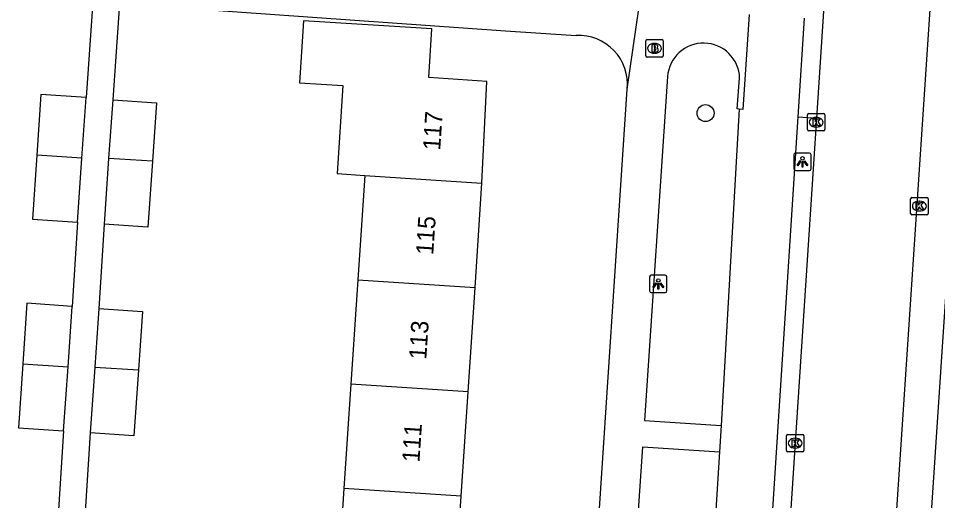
# Model space of a CAD drawing. Extents: x 161848 to 162726, y 385382 to 386521.
# Drawn here: x 162003.8 to 162056.7, y 386201.9 to 386229.5 of the extents above; entities that cross this region are included whole.
import ezdxf

# ---------------------------------------------------------------- set-up
doc = ezdxf.new("R2010")
doc.units = 0
for name, color, linetype in [('IMGEO_Boom', 7, 'Continuous'), ('IMGEO_Brandkraan', 7, 'Continuous'), ('IMGEO_Fietspad_gesloten', 7, 'Continuous'), ('IMGEO_Kolk', 7, 'Continuous'), ('IMGEO_Lichtpunt', 7, 'Continuous'), ('IMGEO_Pand', 7, 'Continuous'), ('IMGEO_Pand_nummerreeks', 7, 'Continuous'), ('IMGEO_Rijbaan_lokaal_open', 7, 'Continuous'), ('IMGEO_Voetpad_open', 7, 'Continuous')]:
    doc.layers.add(name, color=color, linetype=linetype)

msp = doc.modelspace()

# ---------------------------------------------------------------- linework, layer by layer
at = {"layer": 'IMGEO_Boom'}
msp.add_circle((162043.343, 386224.101), 0.489, dxfattribs=at)
at = {"layer": 'IMGEO_Brandkraan'}
for p, q in [((162039.909, 386227.395), (162039.909, 386228.247)), ((162039.984, 386228.321), (162040.836, 386228.321)), ((162040.397, 386228.101), (162040.422, 386228.101)), ((162040.91, 386228.247), (162040.91, 386227.395)), ((162040.42, 386227.541), (162040.395, 386227.541)), ((162040.836, 386227.321), (162039.984, 386227.321))]:
    msp.add_line(p, q, dxfattribs=at)
for points in [[(162039.909, 386227.395), (162039.909, 386228.247)], [(162039.984, 386228.321), (162040.836, 386228.321)], [(162040.257, 386228.021), (162040.257, 386227.621), (162040.47, 386227.621)], [(162040.488, 386228.021), (162040.257, 386228.021)], [(162040.91, 386228.247), (162040.91, 386227.395)], [(162040.436, 386227.94), (162040.382, 386227.94), (162040.382, 386227.864)], [(162040.382, 386227.864), (162040.435, 386227.864)], [(162040.444, 386227.788), (162040.382, 386227.788), (162040.382, 386227.707)], [(162040.382, 386227.707), (162040.444, 386227.707)], [(162040.836, 386227.321), (162039.984, 386227.321)]]:
    msp.add_lwpolyline(points, dxfattribs=at)
for centre, radius, start, end in [((162039.986, 386228.245), 0.0765, 91.552, 178.448), ((162039.986, 386228.245), 0.0765, 91.552, 178.448), ((162040.492, 386227.876), 0.145, 59.4692, 91.5367), ((162040.517, 386227.923), 0.0922, 285.5137, 58.1501), ((162040.834, 386228.245), 0.0765, 1.552, 88.448), ((162040.834, 386228.245), 0.0765, 1.552, 88.448), ((162040.437, 386227.902), 0.0379, 267.8285, 90.9355), ((162040.445, 386227.747), 0.0404, 269.8759, 90.5077), ((162040.476, 386227.872), 0.251, 268.6676, 293.5347), ((162040.522, 386227.731), 0.105, 301.3115, 78.989), ((162039.986, 386227.397), 0.0765, 181.552, 268.448), ((162039.986, 386227.397), 0.0765, 181.552, 268.448), ((162040.834, 386227.397), 0.0765, 271.552, 358.448), ((162040.834, 386227.397), 0.0765, 271.552, 358.448)]:
    msp.add_arc(centre, radius, start, end, dxfattribs=at)
for centre, major_axis, ratio, start_param, end_param in [((162040.396, 386227.821), (-0.387, 0.002), 0.722429, 4.712389, 7.853982), ((162040.421, 386227.821), (-0.39, 0.002), 0.717154, 1.570796, 4.712389)]:
    msp.add_ellipse(centre, major_axis=major_axis, ratio=ratio, start_param=start_param, end_param=end_param, dxfattribs=at)
at = {"layer": 'IMGEO_Fietspad_gesloten'}
for points in [[(162045.852, 386229.774), (162045.484, 386224.31), (162045.283, 386224.324)], [(162048.664, 386223.883), (162049.041, 386229.563)], [(162045.283, 386224.324), (162044.247, 386206.16)], [(162044.994, 386167.532), (162045.595, 386176.434), (162048.664, 386223.883)], [(162044.247, 386206.16), (162044.15, 386204.652)], [(162044.15, 386204.652), (162042.986, 386186.047)]]:
    msp.add_lwpolyline(points, dxfattribs=at)
at = {"layer": 'IMGEO_Kolk'}
for p, q in [((162049.204, 386223.152), (162049.204, 386224.004)), ((162049.279, 386224.078), (162050.131, 386224.078)), ((162049.692, 386223.858), (162049.717, 386223.858)), ((162050.205, 386224.004), (162050.205, 386223.152)), ((162049.715, 386223.298), (162049.69, 386223.298)), ((162050.131, 386223.078), (162049.279, 386223.078)), ((162055.135, 386218.335), (162055.135, 386219.187)), ((162055.21, 386219.261), (162056.062, 386219.261)), ((162055.623, 386219.041), (162055.648, 386219.041)), ((162056.136, 386219.187), (162056.136, 386218.335)), ((162055.646, 386218.481), (162055.621, 386218.481)), ((162056.062, 386218.261), (162055.21, 386218.261)), ((162047.993, 386204.721), (162047.993, 386205.573)), ((162048.068, 386205.647), (162048.92, 386205.647)), ((162048.481, 386205.427), (162048.506, 386205.427)), ((162048.994, 386205.573), (162048.994, 386204.721)), ((162048.504, 386204.867), (162048.479, 386204.867)), ((162048.92, 386204.647), (162048.068, 386204.647))]:
    msp.add_line(p, q, dxfattribs=at)
for points in [[(162049.204, 386223.152), (162049.204, 386224.004)], [(162049.279, 386224.078), (162050.131, 386224.078)], [(162049.525, 386223.778), (162049.648, 386223.778), (162049.648, 386223.627), (162049.778, 386223.778), (162049.942, 386223.778), (162049.796, 386223.627), (162049.949, 386223.378), (162049.797, 386223.378), (162049.712, 386223.542), (162049.648, 386223.475), (162049.648, 386223.378), (162049.525, 386223.378), (162049.525, 386223.778)], [(162050.205, 386224.004), (162050.205, 386223.152)], [(162050.131, 386223.078), (162049.279, 386223.078)], [(162055.135, 386218.335), (162055.135, 386219.187)], [(162055.21, 386219.261), (162056.062, 386219.261)], [(162056.136, 386219.187), (162056.136, 386218.335)], [(162055.456, 386218.961), (162055.579, 386218.961), (162055.579, 386218.81), (162055.709, 386218.961), (162055.873, 386218.961), (162055.727, 386218.81), (162055.88, 386218.561), (162055.728, 386218.561), (162055.643, 386218.725), (162055.579, 386218.658), (162055.579, 386218.561), (162055.456, 386218.561), (162055.456, 386218.961)], [(162056.062, 386218.261), (162055.21, 386218.261)], [(162047.993, 386204.721), (162047.993, 386205.573)], [(162048.068, 386205.647), (162048.92, 386205.647)], [(162048.314, 386205.347), (162048.437, 386205.347), (162048.437, 386205.196), (162048.567, 386205.347), (162048.731, 386205.347), (162048.585, 386205.196), (162048.738, 386204.947), (162048.586, 386204.947), (162048.501, 386205.111), (162048.437, 386205.044), (162048.437, 386204.947), (162048.314, 386204.947), (162048.314, 386205.347)], [(162048.994, 386205.573), (162048.994, 386204.721)], [(162048.92, 386204.647), (162048.068, 386204.647)]]:
    msp.add_lwpolyline(points, dxfattribs=at)
for centre, start, end in [((162049.281, 386224.002), 91.552, 178.448), ((162049.281, 386224.002), 91.552, 178.448), ((162050.129, 386224.002), 1.552, 88.448), ((162050.129, 386224.002), 1.552, 88.448), ((162049.281, 386223.154), 181.552, 268.448), ((162049.281, 386223.154), 181.552, 268.448), ((162050.129, 386223.154), 271.552, 358.448), ((162050.129, 386223.154), 271.552, 358.448), ((162055.212, 386219.185), 91.552, 178.448), ((162055.212, 386219.185), 91.552, 178.448), ((162056.06, 386219.185), 1.552, 88.448), ((162056.06, 386219.185), 1.552, 88.448), ((162055.212, 386218.337), 181.552, 268.448), ((162055.212, 386218.337), 181.552, 268.448), ((162056.06, 386218.337), 271.552, 358.448), ((162056.06, 386218.337), 271.552, 358.448), ((162048.07, 386205.571), 91.552, 178.448), ((162048.07, 386205.571), 91.552, 178.448), ((162048.918, 386205.571), 1.552, 88.448), ((162048.918, 386205.571), 1.552, 88.448), ((162048.07, 386204.723), 181.552, 268.448), ((162048.07, 386204.723), 181.552, 268.448), ((162048.918, 386204.723), 271.552, 358.448), ((162048.918, 386204.723), 271.552, 358.448)]:
    msp.add_arc(centre, 0.0765, start, end, dxfattribs=at)
for centre, major_axis, ratio, start_param, end_param in [((162049.691, 386223.578), (-0.387, 0.002), 0.722429, 4.712389, 7.853982), ((162049.716, 386223.578), (-0.39, 0.002), 0.717154, 1.570796, 4.712389), ((162055.622, 386218.761), (-0.387, 0.002), 0.722429, 4.712389, 7.853982), ((162055.647, 386218.761), (-0.39, 0.002), 0.717154, 1.570796, 4.712389), ((162048.48, 386205.147), (-0.387, 0.002), 0.722429, 4.712389, 7.853982), ((162048.505, 386205.147), (-0.39, 0.002), 0.717154, 1.570796, 4.712389)]:
    msp.add_ellipse(centre, major_axis=major_axis, ratio=ratio, start_param=start_param, end_param=end_param, dxfattribs=at)
at = {"layer": 'IMGEO_Lichtpunt'}
for p, q in [((162048.416, 386221.708), (162048.416, 386220.901)), ((162048.416, 386221.708), (162048.416, 386220.901)), ((162049.318, 386221.803), (162048.51, 386221.803)), ((162049.318, 386221.803), (162048.51, 386221.803)), ((162049.412, 386220.901), (162049.412, 386221.708)), ((162049.412, 386220.901), (162049.412, 386221.708)), ((162048.51, 386220.807), (162049.318, 386220.807)), ((162048.51, 386220.807), (162049.318, 386220.807)), ((162041.031, 386214.792), (162040.223, 386214.792)), ((162041.031, 386214.792), (162040.223, 386214.792)), ((162040.129, 386214.697), (162040.129, 386213.89)), ((162040.129, 386214.697), (162040.129, 386213.89)), ((162041.125, 386213.89), (162041.125, 386214.697)), ((162041.125, 386213.89), (162041.125, 386214.697)), ((162040.223, 386213.796), (162041.031, 386213.796)), ((162040.223, 386213.796), (162041.031, 386213.796))]:
    msp.add_line(p, q, dxfattribs=at)
for points in [[(162048.79, 386221.372), (162048.829, 386221.344), (162048.641, 386221.082), (162048.603, 386221.109), (162048.79, 386221.372)], [(162048.892, 386221.324), (162048.939, 386221.324), (162048.939, 386221.002), (162048.892, 386221.002), (162048.892, 386221.324)], [(162049.002, 386221.344), (162049.04, 386221.371), (162049.227, 386221.109), (162049.188, 386221.081), (162049.002, 386221.344)], [(162040.503, 386214.361), (162040.542, 386214.333), (162040.354, 386214.071), (162040.316, 386214.098), (162040.503, 386214.361)], [(162040.605, 386214.313), (162040.652, 386214.313), (162040.652, 386213.991), (162040.605, 386213.991), (162040.605, 386214.313)], [(162040.715, 386214.333), (162040.753, 386214.36), (162040.94, 386214.098), (162040.901, 386214.07), (162040.715, 386214.333)]]:
    msp.add_lwpolyline(points, dxfattribs=at)
for centre in [(162048.915, 386221.506), (162040.628, 386214.495)]:
    msp.add_circle(centre, 0.0994, dxfattribs=at)
for centre, start, end in [((162048.51, 386221.708), 90, 180), ((162048.51, 386221.708), 90, 180), ((162049.318, 386221.708), 0, 90), ((162049.318, 386221.708), 0, 90), ((162048.51, 386220.901), 180, 270), ((162048.51, 386220.901), 180, 270), ((162049.318, 386220.901), 270, 0), ((162049.318, 386220.901), 270, 360), ((162040.223, 386214.697), 90, 180), ((162040.223, 386214.697), 90, 180), ((162041.031, 386214.697), 0, 90), ((162041.031, 386214.697), 0, 90), ((162040.223, 386213.89), 180, 270), ((162040.223, 386213.89), 180, 270), ((162041.031, 386213.89), 270, 0), ((162041.031, 386213.89), 270, 360)]:
    msp.add_arc(centre, 0.0946, start, end, dxfattribs=at)
at = {"layer": 'IMGEO_Pand'}
for points in [[(162030.49, 386220.08), (162030.776, 386225.921), (162027.432, 386226.139), (162027.606, 386228.94), (162020.237, 386229.409), (162020, 386225.848), (162022.494, 386225.682), (162022.158, 386220.633), (162023.754, 386220.527)], [(162007.734, 386224.992), (162005.131, 386225.169), (162004.894, 386221.694)], [(162007.497, 386221.52), (162007.734, 386224.992)], [(162009.262, 386224.874), (162009.028, 386221.504)], [(162009.262, 386224.874), (162011.775, 386224.699), (162011.542, 386221.337)], [(162004.894, 386221.694), (162004.643, 386218.016), (162007.246, 386217.839)], [(162007.497, 386221.52), (162004.894, 386221.694)], [(162007.246, 386217.839), (162007.497, 386221.52)], [(162009.028, 386221.504), (162008.766, 386217.722)], [(162011.542, 386221.337), (162011.28, 386217.547), (162008.766, 386217.722)], [(162011.542, 386221.337), (162009.028, 386221.504)], [(162023.754, 386220.527), (162023.356, 386214.535)], [(162023.754, 386220.527), (162030.49, 386220.08)], [(162030.091, 386214.088), (162030.49, 386220.08)], [(162023.356, 386214.535), (162022.957, 386208.544)], [(162023.356, 386214.535), (162030.091, 386214.088)], [(162029.692, 386208.097), (162030.091, 386214.088)], [(162006.931, 386213.004), (162004.328, 386213.181), (162004.091, 386209.706)], [(162006.694, 386209.532), (162006.931, 386213.004)], [(162008.464, 386212.891), (162008.23, 386209.521)], [(162008.464, 386212.891), (162010.977, 386212.716), (162010.744, 386209.355)], [(162004.091, 386209.706), (162003.84, 386206.028), (162006.443, 386205.851)], [(162004.091, 386209.706), (162006.694, 386209.532)], [(162006.443, 386205.851), (162006.694, 386209.532)], [(162008.23, 386209.521), (162007.968, 386205.739)], [(162008.23, 386209.521), (162010.744, 386209.355)], [(162010.744, 386209.355), (162010.482, 386205.564), (162007.968, 386205.739)], [(162022.957, 386208.544), (162022.558, 386202.552)], [(162029.692, 386208.097), (162022.957, 386208.544)], [(162029.293, 386202.105), (162029.692, 386208.097)], [(162022.558, 386202.552), (162022.159, 386196.56)], [(162029.293, 386202.105), (162022.558, 386202.552)], [(162028.894, 386196.113), (162029.293, 386202.105)]]:
    msp.add_lwpolyline(points, dxfattribs=at)
at = {"layer": 'IMGEO_Rijbaan_lokaal_open'}
for points in [[(162053.989, 386196.163), (162059.693, 386281.473)], [(162050.834, 386240.782), (162049.721, 386223.815)], [(162049.721, 386223.815), (162046.601, 386176.338), (162046.003, 386167.514)]]:
    msp.add_lwpolyline(points, dxfattribs=at)
at = {"layer": 'IMGEO_Voetpad_open'}
for points in [[(162061.566, 386280.169), (162056.041, 386197.131)], [(162008.121, 386230.496), (162007.734, 386224.992)], [(162009.65, 386230.388), (162009.262, 386224.874)], [(162009.65, 386230.388), (162031.839, 386228.827), (162035.907, 386228.559)], [(162038.844, 386225.482), (162039.532, 386230.224)], [(162041.158, 386226.196), (162039.84, 386206.45), (162044.247, 386206.16)], [(162045.283, 386224.324), (162045.17, 386224.348), (162045.304, 386226.109)], [(162033.95, 386150.87), (162035.725, 386178.438), (162037.376, 386203.429), (162038.844, 386225.482)], [(162048.664, 386223.883), (162049.721, 386223.815)], [(162007.246, 386217.839), (162006.931, 386213.004)], [(162008.766, 386217.722), (162008.464, 386212.891)], [(162006.443, 386205.851), (162006.128, 386201.016)], [(162007.968, 386205.739), (162007.666, 386200.907)], [(162042.986, 386186.047), (162038.474, 386186.349), (162039.74, 386204.93), (162044.15, 386204.652)]]:
    msp.add_lwpolyline(points, dxfattribs=at)
for centre, radius, start, end in [((162036.039, 386225.745), 2.817, 354.6465, 92.6864), ((162043.229, 386226.048), 2.076, 1.6733, 175.9225)]:
    msp.add_arc(centre, radius, start, end, dxfattribs=at)

# ---------------------------------------------------------------- texts
at = {"layer": 'IMGEO_Pand_nummerreeks'}
for s, p in [('117', (162028.087, 386221.945)), ('115', (162027.687, 386215.935)), ('113', (162027.287, 386209.926)), ('111', (162026.895, 386204.029))]:
    msp.add_text(s, height=1, rotation=86.192, dxfattribs=at).set_placement(p)

doc.saveas('drawing.dxf')
